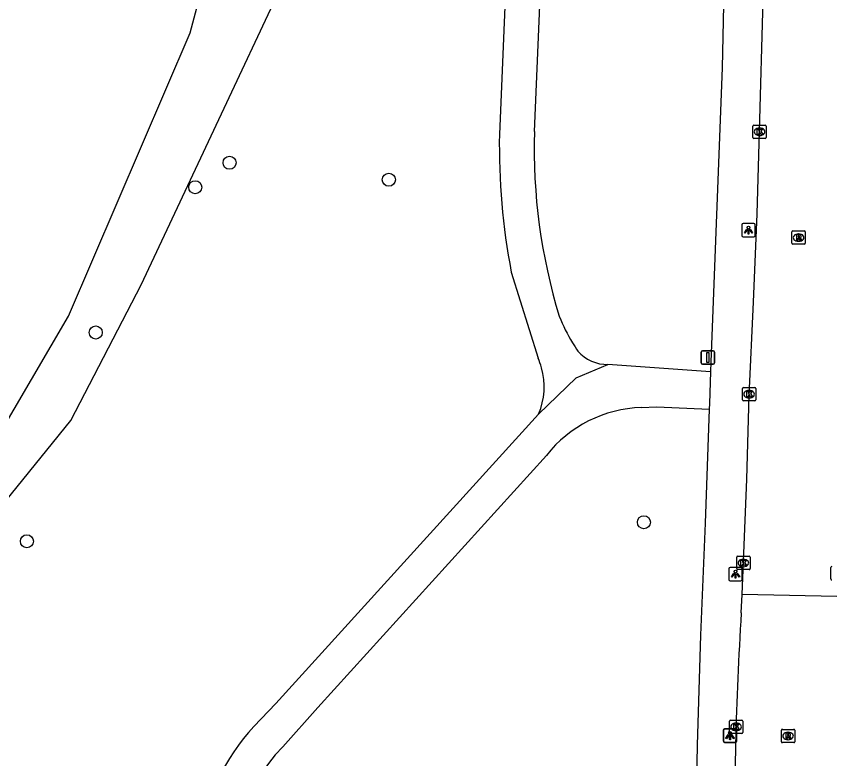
# Model space of a CAD drawing. Extents: x 161258 to 161838, y 380836 to 381727.
# Drawn here: x 161509.1 to 161570.3, y 381186.3 to 381242.1 of the extents above; entities that cross this region are included whole.
import ezdxf

# ---------------------------------------------------------------- set-up
doc = ezdxf.new("R2010")
doc.units = 0
for name, color, linetype in [('IMGEO_Boom', 7, 'Continuous'), ('IMGEO_Groenvoorziening', 7, 'Continuous'), ('IMGEO_Kolk', 7, 'Continuous'), ('IMGEO_Lichtpunt', 7, 'Continuous'), ('IMGEO_Rijbaan_lokaal_open', 7, 'Continuous'), ('IMGEO_Rioolput', 7, 'Continuous'), ('IMGEO_Verkeersbordpaal', 7, 'Continuous'), ('IMGEO_Voetpad_gesloten', 7, 'Continuous'), ('IMGEO_Voetpad_open', 7, 'Continuous'), ('IMGEO_Waterloop', 7, 'Continuous')]:
    doc.layers.add(name, color=color, linetype=linetype)

msp = doc.modelspace()

# ---------------------------------------------------------------- linework, layer by layer
at = {"layer": 'IMGEO_Boom'}
for centre in [(161525.145, 381231.063), (161537.115, 381229.79), (161522.568, 381229.22), (161515.094, 381218.311), (161556.276, 381204.061), (161509.919, 381202.63)]:
    msp.add_circle(centre, 0.489, dxfattribs=at)
at = {"layer": 'IMGEO_Groenvoorziening'}
msp.add_lwpolyline([(161495.974, 381177.762), (161496.898, 381186.448), (161502.473, 381198.46), (161513.228, 381211.69), (161518.515, 381221.893), (161534.858, 381256.715), (161540.892, 381275.61), (161542.616, 381284.229), (161540.76, 381303.159), (161535.959, 381313.251), (161519.974, 381345.893), (161501.648, 381392.702), (161489.624, 381410.725), (161481.668, 381418.501)], dxfattribs=at)
at = {"layer": 'IMGEO_Kolk'}
for p, q in [((161564.471, 381232.964), (161564.471, 381233.816)), ((161564.546, 381233.89), (161565.398, 381233.89)), ((161564.959, 381233.67), (161564.984, 381233.67)), ((161565.472, 381233.816), (161565.472, 381232.964)), ((161565.398, 381232.89), (161564.546, 381232.89)), ((161564.982, 381233.11), (161564.957, 381233.11)), ((161563.682, 381213.253), (161563.682, 381214.105)), ((161563.757, 381214.179), (161564.609, 381214.179)), ((161564.17, 381213.959), (161564.195, 381213.959)), ((161564.683, 381214.105), (161564.683, 381213.253)), ((161564.609, 381213.179), (161563.757, 381213.179)), ((161564.193, 381213.399), (161564.168, 381213.399)), ((161563.323, 381201.499), (161564.175, 381201.499)), ((161563.248, 381200.573), (161563.248, 381201.425)), ((161563.736, 381201.279), (161563.761, 381201.279)), ((161564.249, 381201.425), (161564.249, 381200.573)), ((161564.175, 381200.499), (161563.323, 381200.499)), ((161563.759, 381200.719), (161563.734, 381200.719)), ((161570.312, 381199.798), (161570.312, 381200.65)), ((161562.702, 381188.264), (161562.702, 381189.116)), ((161562.777, 381189.19), (161563.629, 381189.19)), ((161563.19, 381188.97), (161563.215, 381188.97)), ((161563.703, 381189.116), (161563.703, 381188.264)), ((161563.629, 381188.19), (161562.777, 381188.19)), ((161563.213, 381188.41), (161563.188, 381188.41))]:
    msp.add_line(p, q, dxfattribs=at)
for points in [[(161564.471, 381232.964), (161564.471, 381233.816)], [(161564.546, 381233.89), (161565.398, 381233.89)], [(161564.792, 381233.59), (161564.915, 381233.59), (161564.915, 381233.439), (161565.045, 381233.59), (161565.209, 381233.59), (161565.063, 381233.439), (161565.216, 381233.19), (161565.064, 381233.19), (161564.979, 381233.354), (161564.915, 381233.287), (161564.915, 381233.19), (161564.792, 381233.19), (161564.792, 381233.59)], [(161565.472, 381233.816), (161565.472, 381232.964)], [(161565.398, 381232.89), (161564.546, 381232.89)], [(161563.682, 381213.253), (161563.682, 381214.105)], [(161563.757, 381214.179), (161564.609, 381214.179)], [(161564.003, 381213.879), (161564.126, 381213.879), (161564.126, 381213.728), (161564.256, 381213.879), (161564.42, 381213.879), (161564.274, 381213.728), (161564.427, 381213.479), (161564.275, 381213.479), (161564.19, 381213.643), (161564.126, 381213.576), (161564.126, 381213.479), (161564.003, 381213.479), (161564.003, 381213.879)], [(161564.683, 381214.105), (161564.683, 381213.253)], [(161564.609, 381213.179), (161563.757, 381213.179)], [(161563.323, 381201.499), (161564.175, 381201.499)], [(161563.248, 381200.573), (161563.248, 381201.425)], [(161563.569, 381201.199), (161563.692, 381201.199), (161563.692, 381201.048), (161563.822, 381201.199), (161563.986, 381201.199), (161563.84, 381201.048), (161563.993, 381200.799), (161563.841, 381200.799), (161563.756, 381200.963), (161563.692, 381200.896), (161563.692, 381200.799), (161563.569, 381200.799), (161563.569, 381201.199)], [(161564.249, 381201.425), (161564.249, 381200.573)], [(161564.175, 381200.499), (161563.323, 381200.499)], [(161570.312, 381199.798), (161570.312, 381200.65)], [(161562.702, 381188.264), (161562.702, 381189.116)], [(161562.777, 381189.19), (161563.629, 381189.19)], [(161563.023, 381188.89), (161563.146, 381188.89), (161563.146, 381188.739), (161563.276, 381188.89), (161563.44, 381188.89), (161563.294, 381188.739), (161563.447, 381188.49), (161563.295, 381188.49), (161563.21, 381188.654), (161563.146, 381188.587), (161563.146, 381188.49), (161563.023, 381188.49), (161563.023, 381188.89)], [(161563.703, 381189.116), (161563.703, 381188.264)], [(161563.629, 381188.19), (161562.777, 381188.19)]]:
    msp.add_lwpolyline(points, dxfattribs=at)
for centre, start, end in [((161564.548, 381233.814), 91.55205, 178.44795), ((161564.548, 381233.814), 91.55205, 178.44795), ((161565.396, 381233.814), 1.55205, 88.44795), ((161565.396, 381233.814), 1.55205, 88.44795), ((161564.548, 381232.966), 181.55205, 268.44795), ((161564.548, 381232.966), 181.55205, 268.44795), ((161565.396, 381232.966), 271.55205, 358.44795), ((161565.396, 381232.966), 271.55205, 358.44795), ((161563.759, 381214.103), 91.55205, 178.44795), ((161563.759, 381214.103), 91.55205, 178.44795), ((161564.607, 381214.103), 1.55205, 88.44795), ((161564.607, 381214.103), 1.55205, 88.44795), ((161563.759, 381213.255), 181.55205, 268.44795), ((161563.759, 381213.255), 181.55205, 268.44795), ((161564.607, 381213.255), 271.55205, 358.44795), ((161564.607, 381213.255), 271.55205, 358.44795), ((161563.325, 381201.423), 91.55205, 178.44795), ((161563.325, 381201.423), 91.55205, 178.44795), ((161564.173, 381201.423), 1.55205, 88.44795), ((161564.173, 381201.423), 1.55205, 88.44795), ((161563.325, 381200.575), 181.55205, 268.44795), ((161563.325, 381200.575), 181.55205, 268.44795), ((161564.173, 381200.575), 271.55205, 358.44795), ((161564.173, 381200.575), 271.55205, 358.44795), ((161570.389, 381200.648), 91.55205, 178.44795), ((161570.389, 381200.648), 91.55205, 178.44795), ((161570.389, 381199.8), 181.55205, 268.44795), ((161570.389, 381199.8), 181.55205, 268.44795), ((161562.779, 381189.114), 91.55205, 178.44795), ((161562.779, 381189.114), 91.55205, 178.44795), ((161563.627, 381189.114), 1.55205, 88.44795), ((161563.627, 381189.114), 1.55205, 88.44795), ((161562.779, 381188.266), 181.55205, 268.44795), ((161562.779, 381188.266), 181.55205, 268.44795), ((161563.627, 381188.266), 271.55205, 358.44795), ((161563.627, 381188.266), 271.55205, 358.44795)]:
    msp.add_arc(centre, 0.0765, start, end, dxfattribs=at)
for centre, major_axis, ratio, start_param, end_param in [((161564.958, 381233.39), (-0.387, 0.002), 0.722429, 4.712389, 7.853982), ((161564.983, 381233.39), (-0.39, 0.002), 0.717154, 1.570796, 4.712389), ((161564.169, 381213.679), (-0.387, 0.002), 0.722429, 4.712389, 7.853982), ((161564.194, 381213.679), (-0.39, 0.002), 0.717154, 1.570796, 4.712389), ((161563.735, 381200.999), (-0.387, 0.002), 0.722429, 4.712389, 7.853982), ((161563.76, 381200.999), (-0.39, 0.002), 0.717154, 1.570796, 4.712389), ((161563.189, 381188.69), (-0.387, 0.002), 0.722429, 4.712389, 7.853982), ((161563.214, 381188.69), (-0.39, 0.002), 0.717154, 1.570796, 4.712389)]:
    msp.add_ellipse(centre, major_axis=major_axis, ratio=ratio, start_param=start_param, end_param=end_param, dxfattribs=at)
at = {"layer": 'IMGEO_Lichtpunt'}
for p, q in [((161563.636, 381226.4), (161563.636, 381225.593)), ((161563.636, 381226.4), (161563.636, 381225.593)), ((161564.538, 381226.495), (161563.73, 381226.495)), ((161564.538, 381226.495), (161563.73, 381226.495)), ((161564.632, 381225.593), (161564.632, 381226.4)), ((161564.632, 381225.593), (161564.632, 381226.4)), ((161563.73, 381225.499), (161564.538, 381225.499)), ((161563.73, 381225.499), (161564.538, 381225.499)), ((161562.663, 381200.565), (161562.663, 381199.758)), ((161562.663, 381200.565), (161562.663, 381199.758)), ((161563.565, 381200.66), (161562.757, 381200.66)), ((161563.565, 381200.66), (161562.757, 381200.66)), ((161563.659, 381199.758), (161563.659, 381200.565)), ((161563.659, 381199.758), (161563.659, 381200.565)), ((161562.757, 381199.664), (161563.565, 381199.664)), ((161562.757, 381199.664), (161563.565, 381199.664)), ((161562.245, 381188.447), (161562.245, 381187.64)), ((161562.245, 381188.447), (161562.245, 381187.64)), ((161562.251, 381188.423), (161562.251, 381187.616)), ((161562.251, 381188.423), (161562.251, 381187.616)), ((161563.147, 381188.542), (161562.339, 381188.542)), ((161563.147, 381188.542), (161562.339, 381188.542)), ((161563.153, 381188.518), (161562.345, 381188.518)), ((161563.153, 381188.518), (161562.345, 381188.518)), ((161563.241, 381187.64), (161563.241, 381188.447)), ((161563.241, 381187.64), (161563.241, 381188.447)), ((161563.247, 381187.616), (161563.247, 381188.423)), ((161563.247, 381187.616), (161563.247, 381188.423)), ((161562.339, 381187.546), (161563.147, 381187.546)), ((161562.339, 381187.546), (161563.147, 381187.546)), ((161562.345, 381187.522), (161563.153, 381187.522)), ((161562.345, 381187.522), (161563.153, 381187.522))]:
    msp.add_line(p, q, dxfattribs=at)
for points in [[(161564.01, 381226.064), (161564.049, 381226.036), (161563.861, 381225.774), (161563.823, 381225.801), (161564.01, 381226.064)], [(161564.112, 381226.016), (161564.159, 381226.016), (161564.159, 381225.694), (161564.112, 381225.694), (161564.112, 381226.016)], [(161564.222, 381226.036), (161564.26, 381226.063), (161564.447, 381225.801), (161564.408, 381225.773), (161564.222, 381226.036)], [(161563.037, 381200.229), (161563.076, 381200.201), (161562.888, 381199.939), (161562.85, 381199.966), (161563.037, 381200.229)], [(161563.139, 381200.181), (161563.186, 381200.181), (161563.186, 381199.859), (161563.139, 381199.859), (161563.139, 381200.181)], [(161563.249, 381200.201), (161563.287, 381200.228), (161563.474, 381199.966), (161563.435, 381199.938), (161563.249, 381200.201)], [(161562.619, 381188.111), (161562.658, 381188.083), (161562.47, 381187.821), (161562.432, 381187.848), (161562.619, 381188.111)], [(161562.625, 381188.087), (161562.664, 381188.059), (161562.476, 381187.797), (161562.438, 381187.824), (161562.625, 381188.087)], [(161562.721, 381188.063), (161562.768, 381188.063), (161562.768, 381187.741), (161562.721, 381187.741), (161562.721, 381188.063)], [(161562.727, 381188.039), (161562.774, 381188.039), (161562.774, 381187.717), (161562.727, 381187.717), (161562.727, 381188.039)], [(161562.831, 381188.083), (161562.869, 381188.11), (161563.056, 381187.848), (161563.017, 381187.82), (161562.831, 381188.083)], [(161562.837, 381188.059), (161562.875, 381188.086), (161563.062, 381187.824), (161563.023, 381187.796), (161562.837, 381188.059)]]:
    msp.add_lwpolyline(points, dxfattribs=at)
for centre in [(161564.135, 381226.198), (161563.162, 381200.363), (161562.744, 381188.245), (161562.75, 381188.221)]:
    msp.add_circle(centre, 0.0994, dxfattribs=at)
for centre, start, end in [((161563.73, 381226.4), 90, 180), ((161563.73, 381226.4), 90, 180), ((161564.538, 381226.4), 0, 90), ((161564.538, 381226.4), 0, 90), ((161563.73, 381225.593), 180, 270), ((161563.73, 381225.593), 180, 270), ((161564.538, 381225.593), 270, 0), ((161564.538, 381225.593), 270, 360), ((161562.757, 381200.565), 90, 180), ((161562.757, 381200.565), 90, 180), ((161563.565, 381200.565), 0, 90), ((161563.565, 381200.565), 0, 90), ((161562.757, 381199.758), 180, 270), ((161562.757, 381199.758), 180, 270), ((161563.565, 381199.758), 270, 0), ((161563.565, 381199.758), 270, 360), ((161562.339, 381188.447), 90, 180), ((161562.339, 381188.447), 90, 180), ((161562.345, 381188.423), 90, 180), ((161562.345, 381188.423), 90, 180), ((161563.147, 381188.447), 0, 90), ((161563.147, 381188.447), 0, 90), ((161563.153, 381188.423), 0, 90), ((161563.153, 381188.423), 0, 90), ((161562.339, 381187.64), 180, 270), ((161562.339, 381187.64), 180, 270), ((161562.345, 381187.616), 180, 270), ((161562.345, 381187.616), 180, 270), ((161563.147, 381187.64), 270, 0), ((161563.147, 381187.64), 270, 360), ((161563.153, 381187.616), 270, 0), ((161563.153, 381187.616), 270, 360)]:
    msp.add_arc(centre, 0.0946, start, end, dxfattribs=at)
at = {"layer": 'IMGEO_Rijbaan_lokaal_open'}
for points in [[(161563.65, 381198.628), (161564.015, 381207.296), (161564.179, 381213.576), (161564.503, 381220.58), (161564.784, 381227.236), (161564.974, 381233.421), (161565.241, 381243.283), (161565.337, 381250), (161565.412, 381254.146), (161565.325, 381258.823), (161565.177, 381265.56), (161564.966, 381273.754), (161564.858, 381278.272), (161564.523, 381289.706), (161564.285, 381299.662), (161563.992, 381307.722), (161563.689, 381317.669)], [(161563.592, 381197.244), (161563.65, 381198.628)], [(161570.775, 381198.479), (161563.65, 381198.628)]]:
    msp.add_lwpolyline(points, dxfattribs=at)
msp.add_arc((161798.498, 381182.228), 235.386, 176.34245, 181.12587, dxfattribs=at)
at = {"layer": 'IMGEO_Rioolput'}
for p, q in [((161567.402, 381225.013), (161567.402, 381225.865)), ((161567.477, 381225.939), (161568.329, 381225.939)), ((161567.89, 381225.719), (161567.915, 381225.719)), ((161568.403, 381225.865), (161568.403, 381225.013)), ((161568.329, 381224.939), (161567.477, 381224.939)), ((161567.913, 381225.159), (161567.888, 381225.159)), ((161566.604, 381187.578), (161566.604, 381188.43)), ((161566.679, 381188.504), (161567.531, 381188.504)), ((161567.092, 381188.284), (161567.117, 381188.284)), ((161567.605, 381188.43), (161567.605, 381187.578)), ((161567.531, 381187.504), (161566.679, 381187.504)), ((161567.115, 381187.724), (161567.09, 381187.724))]:
    msp.add_line(p, q, dxfattribs=at)
for points in [[(161567.402, 381225.013), (161567.402, 381225.865)], [(161567.477, 381225.939), (161568.329, 381225.939)], [(161567.991, 381225.637), (161567.739, 381225.639), (161567.739, 381225.239)], [(161567.739, 381225.239), (161567.863, 381225.239), (161567.863, 381225.401), (161567.874, 381225.401)], [(161567.917, 381225.558), (161567.863, 381225.558), (161567.863, 381225.477)], [(161567.863, 381225.477), (161567.915, 381225.477)], [(161567.921, 381225.372), (161567.992, 381225.239), (161568.132, 381225.239), (161568.067, 381225.365)], [(161568.403, 381225.865), (161568.403, 381225.013)], [(161568.329, 381224.939), (161567.477, 381224.939)], [(161566.604, 381187.578), (161566.604, 381188.43)], [(161566.679, 381188.504), (161567.531, 381188.504)], [(161567.193, 381188.202), (161566.941, 381188.204), (161566.941, 381187.804)], [(161567.119, 381188.123), (161567.065, 381188.123), (161567.065, 381188.042)], [(161567.065, 381188.042), (161567.117, 381188.042)], [(161567.605, 381188.43), (161567.605, 381187.578)], [(161567.531, 381187.504), (161566.679, 381187.504)], [(161566.941, 381187.804), (161567.065, 381187.804), (161567.065, 381187.966), (161567.076, 381187.966)], [(161567.123, 381187.937), (161567.194, 381187.804), (161567.334, 381187.804), (161567.269, 381187.93)]]:
    msp.add_lwpolyline(points, dxfattribs=at)
for centre, radius, start, end in [((161567.479, 381225.863), 0.0765, 91.55205, 178.44795), ((161567.479, 381225.863), 0.0765, 91.55205, 178.44795), ((161567.873, 381225.348), 0.0533, 26.02933, 88.69889), ((161567.899, 381225.666), 0.19, 274.7715, 282.96867), ((161567.923, 381225.462), 0.0964, 77.00612, 93.18647), ((161567.937, 381225.519), 0.0378, 276.66336, 79.67722), ((161567.99, 381225.527), 0.109, 350.36119, 89.41601), ((161567.988, 381225.527), 0.112, 277.58423, 350.98172), ((161567.972, 381225.312), 0.108, 29.51342, 73.79051), ((161568.327, 381225.863), 0.0765, 1.55205, 88.44795), ((161568.327, 381225.863), 0.0765, 1.55205, 88.44795), ((161567.479, 381225.015), 0.0765, 181.55205, 268.44795), ((161567.479, 381225.015), 0.0765, 181.55205, 268.44795), ((161568.327, 381225.015), 0.0765, 271.55205, 358.44795), ((161568.327, 381225.015), 0.0765, 271.55205, 358.44795), ((161566.681, 381188.428), 0.0765, 91.55205, 178.44795), ((161566.681, 381188.428), 0.0765, 91.55205, 178.44795), ((161567.101, 381188.231), 0.19, 274.7715, 282.96867), ((161567.125, 381188.027), 0.0964, 77.00612, 93.18647), ((161567.139, 381188.084), 0.0378, 276.66336, 79.67722), ((161567.192, 381188.092), 0.109, 350.36119, 89.41601), ((161567.19, 381188.092), 0.112, 277.58423, 350.98172), ((161567.529, 381188.428), 0.0765, 1.55205, 88.44795), ((161567.529, 381188.428), 0.0765, 1.55205, 88.44795), ((161566.681, 381187.58), 0.0765, 181.55205, 268.44795), ((161566.681, 381187.58), 0.0765, 181.55205, 268.44795), ((161567.075, 381187.913), 0.0533, 26.02933, 88.69889), ((161567.174, 381187.877), 0.108, 29.51342, 73.79051), ((161567.529, 381187.58), 0.0765, 271.55205, 358.44795), ((161567.529, 381187.58), 0.0765, 271.55205, 358.44795)]:
    msp.add_arc(centre, radius, start, end, dxfattribs=at)
for centre, major_axis, ratio, start_param, end_param in [((161567.889, 381225.439), (-0.387, 0.002), 0.722429, 4.712389, 7.853982), ((161567.914, 381225.439), (-0.39, 0.002), 0.717154, 1.570796, 4.712389), ((161567.091, 381188.004), (-0.387, 0.002), 0.722429, 4.712389, 7.853982), ((161567.116, 381188.004), (-0.39, 0.002), 0.717154, 1.570796, 4.712389)]:
    msp.add_ellipse(centre, major_axis=major_axis, ratio=ratio, start_param=start_param, end_param=end_param, dxfattribs=at)
at = {"layer": 'IMGEO_Verkeersbordpaal'}
for p, q in [((161560.585, 381216.03), (161560.585, 381216.83)), ((161560.585, 381216.83), (161560.585, 381216.03)), ((161560.685, 381216.93), (161561.475, 381216.93)), ((161561.475, 381216.93), (161560.685, 381216.93)), ((161561.575, 381216.83), (161561.575, 381216.03)), ((161561.575, 381216.03), (161561.575, 381216.83)), ((161561.475, 381215.93), (161560.685, 381215.93)), ((161560.685, 381215.93), (161561.475, 381215.93))]:
    msp.add_line(p, q, dxfattribs=at)
msp.add_lwpolyline([(161561.005, 381216.805), (161561.155, 381216.805), (161561.155, 381216.055), (161561.005, 381216.055), (161561.005, 381216.805)], dxfattribs=at)
for centre, start, end in [((161560.685, 381216.83), 90, 180), ((161560.685, 381216.83), 90, 180), ((161561.475, 381216.83), 0, 90), ((161561.475, 381216.83), 360, 90), ((161560.685, 381216.03), 180, 270), ((161560.685, 381216.03), 180, 270), ((161561.475, 381216.03), 270, 0), ((161561.475, 381216.03), 270, 0)]:
    msp.add_arc(centre, 0.1, start, end, dxfattribs=at)
at = {"layer": 'IMGEO_Voetpad_gesloten'}
for points in [[(161548.051, 381233.4), (161548.757, 381250), (161549.695, 381269.54), (161552.025, 381323.171), (161552.138, 381329.503), (161558.505, 381331.099)], [(161549.623, 381327.498), (161549.398, 381321.418), (161547.153, 381269.408), (161546.121, 381250), (161545.424, 381233.206)], [(161546.312, 381222.841), (161548.324, 381216.392)], [(161548.368, 381212.177), (161551.193, 381214.906), (161553.579, 381215.917)], [(161561.286, 381215.348), (161553.579, 381215.917)], [(161561.286, 381215.348), (161561.199, 381212.989), (161561.183, 381212.553)], [(161556.081, 381212.678), (161557.261, 381212.721), (161561.183, 381212.553)], [(161526.963, 381188.717), (161528.635, 381190.442), (161548.368, 381212.177)], [(161529.143, 381187.181), (161531.779, 381190.14), (161548.954, 381209.084)]]:
    msp.add_lwpolyline(points, dxfattribs=at)
for centre, radius, start, end in [((161591.083, 381232.143), 43.05, 178.32647, 197.03757), ((161595.465, 381232.273), 50.05, 178.9314, 190.86208), ((161562.104, 381224.34), 13.098, 201.55071, 211.30322), ((161562.143, 381224.36), 13.142, 211.28788, 214.4918), ((161553.491, 381218.784), 2.869, 220.5855, 271.76652), ((161543.458, 381214.222), 5.328, 15.7508, 24.0374), ((161543.478, 381214.235), 5.305, 337.17748, 15.67598), ((161556.399, 381203.184), 9.5, 91.91888, 141.60287), ((161538.384, 381178.211), 15.518, 137.38915, 172.83353), ((161537.763, 381178.613), 12.153, 135.17431, 196.11509)]:
    msp.add_arc(centre, radius, start, end, dxfattribs=at)
at = {"layer": 'IMGEO_Voetpad_open'}
for points in [[(161558.505, 381331.099), (161559.948, 381322.649), (161560.891, 381311.609), (161562.371, 381257.897), (161562.402, 381250), (161562.157, 381238.191), (161561.314, 381216.115), (161561.286, 381215.348)], [(161561.183, 381212.553), (161560.87, 381203.99), (161560.54, 381195.569), (161560.289, 381187.309), (161560.131, 381179.362), (161560.133, 381176.238)]]:
    msp.add_lwpolyline(points, dxfattribs=at)
at = {"layer": 'IMGEO_Waterloop'}
msp.add_lwpolyline([(161495.905, 381190.235), (161497.832, 381193.527), (161513.052, 381219.533), (161522.186, 381240.811), (161524.059, 381247.869), (161534.603, 381278.65), (161531.063, 381303.313), (161530.089, 381306.77), (161527.962, 381310.417), (161525.38, 381313.546), (161517.203, 381328.275), (161511.277, 381342.593), (161507.657, 381352.702), (161499.534, 381370.857), (161499.638, 381373.218), (161489.213, 381398.724), (161489.668, 381400.03), (161486.822, 381405.747)], dxfattribs=at)

doc.saveas('drawing.dxf')
